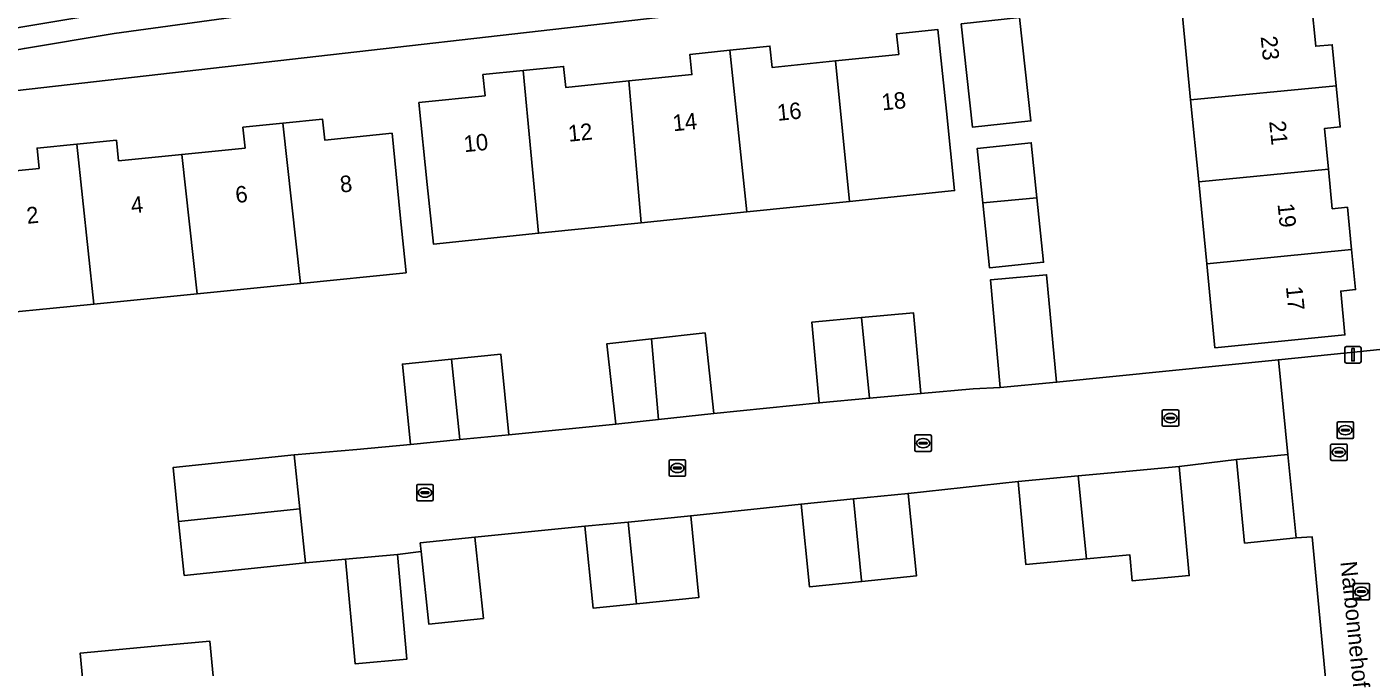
# Model space of a CAD drawing. Extents: x 158455 to 159797, y 387218 to 388672.
# Drawn here: x 159173.4 to 159255.1, y 388073 to 388111.9 of the extents above; entities that cross this region are included whole.
import ezdxf

# ---------------------------------------------------------------- set-up
doc = ezdxf.new("R2010")
doc.units = 0
for name, color, linetype in [('IMGEO_Erf', 7, 'Continuous'), ('IMGEO_Kolk', 7, 'Continuous'), ('IMGEO_Lichtmast', 7, 'Continuous'), ('IMGEO_Openbare_ruimte_label', 7, 'Continuous'), ('IMGEO_Pand', 7, 'Continuous'), ('IMGEO_Pand_nummerreeks', 7, 'Continuous'), ('IMGEO_Parkeervlak_open', 7, 'Continuous'), ('IMGEO_Rijbaan_lokaal_open', 7, 'Continuous'), ('IMGEO_Rioolput', 7, 'Continuous'), ('IMGEO_Voetpad_open', 7, 'Continuous')]:
    doc.layers.add(name, color=color, linetype=linetype)

msp = doc.modelspace()

# ---------------------------------------------------------------- linework, layer by layer
at = {"layer": 'IMGEO_Erf'}
for points in [[(159228.463, 388114.379), (159168.724, 388107.552)], [(159233.716, 388112.449), (159234.399, 388106.167), (159230.856, 388105.782), (159230.173, 388112.064)], [(159253.298, 388061.759), (159251.485, 388080.884), (159250.524, 388080.814), (159247.39, 388080.503), (159246.885, 388085.574), (159243.402, 388085.154), (159244.023, 388078.526), (159240.559, 388078.202), (159240.41, 388079.79), (159237.784, 388079.544), (159234.102, 388079.199), (159233.63, 388084.238), (159226.94, 388083.524), (159227.443, 388078.501), (159224.121, 388078.168), (159220.945, 388077.85), (159220.442, 388082.874), (159213.734, 388082.166), (159214.233, 388077.199), (159210.428, 388076.817), (159207.804, 388076.553), (159207.305, 388081.52), (159200.624, 388080.857), (159201.134, 388075.922), (159197.811, 388075.578), (159197.355, 388079.986), (159195.91, 388079.807), (159196.489, 388073.45), (159193.341, 388073.163), (159192.762, 388079.521), (159190.317, 388079.304), (159182.958, 388078.538), (159182.617, 388081.812), (159182.276, 388085.091), (159189.634, 388085.857), (159193.445, 388086.183), (159196.698, 388086.493), (159196.214, 388091.385), (159199.204, 388091.681), (159202.196, 388091.977), (159202.68, 388087.086), (159209.177, 388087.722), (159208.638, 388092.618), (159211.342, 388092.916), (159214.603, 388093.275), (159215.143, 388088.38), (159221.545, 388089.018), (159221.091, 388093.929), (159224.105, 388094.208), (159227.262, 388094.5), (159227.717, 388089.59), (159230.89, 388089.882), (159232.543, 388089.967), (159231.942, 388096.502), (159235.357, 388096.816), (159235.958, 388090.281), (159249.446, 388091.643), (159257.986, 388092.506)], [(159176.867, 388071.239), (159176.626, 388073.806), (159181.604, 388074.275), (159184.508, 388074.548), (159184.989, 388069.441)]]:
    msp.add_lwpolyline(points, dxfattribs=at)
for points in [[(159245.583, 388092.38), (159245.084, 388097.481), (159244.596, 388102.46), (159244.108, 388107.44), (159243.609, 388112.539), (159251.454, 388113.307), (159251.709, 388110.698), (159252.708, 388110.795), (159252.951, 388108.306), (159253.197, 388105.795), (159252.234, 388105.7), (159252.476, 388103.232), (159252.712, 388100.824), (159253.637, 388100.914), (159253.889, 388098.343), (159254.127, 388095.907), (159253.226, 388095.819), (159253.487, 388093.154)], [(159204.49, 388099.336), (159198.099, 388098.68), (159197.727, 388102.306), (159197.216, 388107.279), (159201.242, 388107.692), (159201.11, 388108.979), (159203.557, 388109.23), (159206.003, 388109.481), (159206.135, 388108.197), (159209.97, 388108.59), (159213.805, 388108.984), (159213.679, 388110.208), (159216.112, 388110.458), (159218.544, 388110.708), (159218.677, 388109.416), (159222.52, 388109.81), (159226.373, 388110.206), (159226.244, 388111.461), (159228.757, 388111.719), (159229.268, 388106.746), (159229.762, 388101.929), (159223.387, 388101.275), (159217.144, 388100.634), (159210.724, 388099.975)], [(159190.012, 388096.287), (159183.744, 388095.66), (159177.458, 388095.031), (159176.017, 388094.887), (159171.041, 388094.389), (159170.191, 388102.879), (159174.141, 388103.274), (159174.017, 388104.511), (159176.433, 388104.753), (159178.838, 388104.993), (159178.963, 388103.745), (159182.802, 388104.129), (159186.651, 388104.514), (159186.525, 388105.777), (159188.947, 388106.02), (159191.368, 388106.262), (159191.494, 388105.003), (159195.584, 388105.412), (159196.082, 388100.437), (159196.433, 388096.929)], [(159231.482, 388101.175), (159231.138, 388104.495), (159234.42, 388104.835), (159234.766, 388101.497), (159235.173, 388097.571), (159231.89, 388097.231)]]:
    msp.add_lwpolyline(points, close=True, dxfattribs=at)
at = {"layer": 'IMGEO_Kolk'}
for p, q in [((159242.385, 388087.674), (159242.385, 388088.526)), ((159242.46, 388088.6), (159243.312, 388088.6)), ((159242.873, 388088.38), (159242.898, 388088.38)), ((159243.386, 388088.526), (159243.386, 388087.674)), ((159243.312, 388087.6), (159242.46, 388087.6)), ((159242.644, 388088.094), (159242.644, 388088.106)), ((159243.082, 388088.057), (159242.684, 388088.057)), ((159242.687, 388088.143), (159243.085, 388088.143)), ((159242.896, 388087.82), (159242.871, 388087.82)), ((159243.128, 388088.106), (159243.128, 388088.094)), ((159253.008, 388086.94), (159253.008, 388087.792)), ((159253.083, 388087.866), (159253.935, 388087.866)), ((159253.496, 388087.646), (159253.521, 388087.646)), ((159254.009, 388087.792), (159254.009, 388086.94)), ((159227.352, 388086.15), (159227.352, 388087.002)), ((159227.427, 388087.076), (159228.279, 388087.076)), ((159227.84, 388086.856), (159227.865, 388086.856)), ((159228.353, 388087.002), (159228.353, 388086.15)), ((159253.935, 388086.866), (159253.083, 388086.866)), ((159253.267, 388087.36), (159253.267, 388087.372)), ((159253.705, 388087.323), (159253.307, 388087.323)), ((159253.31, 388087.409), (159253.708, 388087.409)), ((159253.519, 388087.086), (159253.494, 388087.086)), ((159253.751, 388087.372), (159253.751, 388087.36)), ((159228.279, 388086.076), (159227.427, 388086.076)), ((159227.611, 388086.57), (159227.611, 388086.582)), ((159228.049, 388086.533), (159227.651, 388086.533)), ((159227.654, 388086.619), (159228.052, 388086.619)), ((159227.863, 388086.296), (159227.838, 388086.296)), ((159228.095, 388086.582), (159228.095, 388086.57)), ((159212.421, 388084.639), (159212.421, 388085.491)), ((159212.496, 388085.565), (159213.348, 388085.565)), ((159212.723, 388085.108), (159213.121, 388085.108)), ((159212.909, 388085.345), (159212.934, 388085.345)), ((159213.422, 388085.491), (159213.422, 388084.639)), ((159213.348, 388084.565), (159212.496, 388084.565)), ((159212.68, 388085.059), (159212.68, 388085.071)), ((159213.118, 388085.022), (159212.72, 388085.022)), ((159212.932, 388084.785), (159212.907, 388084.785)), ((159213.164, 388085.071), (159213.164, 388085.059)), ((159197.083, 388083.141), (159197.083, 388083.993)), ((159197.158, 388084.067), (159198.01, 388084.067)), ((159197.342, 388083.561), (159197.342, 388083.573)), ((159197.78, 388083.524), (159197.382, 388083.524)), ((159197.385, 388083.61), (159197.783, 388083.61)), ((159197.571, 388083.847), (159197.596, 388083.847)), ((159197.826, 388083.573), (159197.826, 388083.561)), ((159198.084, 388083.993), (159198.084, 388083.141)), ((159198.01, 388083.067), (159197.158, 388083.067)), ((159197.594, 388083.287), (159197.569, 388083.287)), ((159253.983, 388077.125), (159253.983, 388077.977)), ((159254.058, 388078.051), (159254.91, 388078.051)), ((159254.471, 388077.831), (159254.496, 388077.831)), ((159254.984, 388077.977), (159254.984, 388077.125)), ((159254.91, 388077.051), (159254.058, 388077.051)), ((159254.242, 388077.545), (159254.242, 388077.557)), ((159254.68, 388077.508), (159254.282, 388077.508)), ((159254.285, 388077.594), (159254.683, 388077.594)), ((159254.494, 388077.271), (159254.469, 388077.271)), ((159254.726, 388077.557), (159254.726, 388077.545))]:
    msp.add_line(p, q, dxfattribs=at)
for points in [[(159242.385, 388087.674), (159242.385, 388088.526)], [(159242.46, 388088.6), (159243.312, 388088.6)], [(159243.386, 388088.526), (159243.386, 388087.674)], [(159243.312, 388087.6), (159242.46, 388087.6)], [(159253.008, 388086.94), (159253.008, 388087.792)], [(159253.083, 388087.866), (159253.935, 388087.866)], [(159254.009, 388087.792), (159254.009, 388086.94)], [(159227.352, 388086.15), (159227.352, 388087.002)], [(159227.427, 388087.076), (159228.279, 388087.076)], [(159228.353, 388087.002), (159228.353, 388086.15)], [(159253.935, 388086.866), (159253.083, 388086.866)], [(159228.279, 388086.076), (159227.427, 388086.076)], [(159212.421, 388084.639), (159212.421, 388085.491)], [(159212.496, 388085.565), (159213.348, 388085.565)], [(159213.422, 388085.491), (159213.422, 388084.639)], [(159213.348, 388084.565), (159212.496, 388084.565)], [(159197.083, 388083.141), (159197.083, 388083.993)], [(159197.158, 388084.067), (159198.01, 388084.067)], [(159198.084, 388083.993), (159198.084, 388083.141)], [(159198.01, 388083.067), (159197.158, 388083.067)], [(159253.983, 388077.125), (159253.983, 388077.977)], [(159254.058, 388078.051), (159254.91, 388078.051)], [(159254.984, 388077.977), (159254.984, 388077.125)], [(159254.91, 388077.051), (159254.058, 388077.051)]]:
    msp.add_lwpolyline(points, dxfattribs=at)
for centre, radius, start, end in [((159242.462, 388088.524), 0.0765, 91.55205, 178.44795), ((159242.462, 388088.524), 0.0765, 91.55205, 178.44795), ((159243.31, 388088.524), 0.0765, 1.55205, 88.44795), ((159243.31, 388088.524), 0.0765, 1.55205, 88.44795), ((159242.462, 388087.676), 0.0765, 181.55205, 268.44795), ((159242.462, 388087.676), 0.0765, 181.55205, 268.44795), ((159242.684, 388088.103), 0.0403, 85.87752, 175.75265), ((159242.681, 388088.093), 0.0366, 178.93798, 274.71019), ((159243.085, 388088.1), 0.043, 264.86636, 352.45326), ((159243.089, 388088.105), 0.0386, 1.73085, 96.63898), ((159243.31, 388087.676), 0.0765, 271.55205, 358.44795), ((159243.31, 388087.676), 0.0765, 271.55205, 358.44795), ((159253.085, 388087.79), 0.0765, 91.55205, 178.44795), ((159253.085, 388087.79), 0.0765, 91.55205, 178.44795), ((159253.933, 388087.79), 0.0765, 1.55205, 88.44795), ((159253.933, 388087.79), 0.0765, 1.55205, 88.44795), ((159227.429, 388087), 0.0765, 91.55205, 178.44795), ((159227.429, 388087), 0.0765, 91.55205, 178.44795), ((159228.277, 388087), 0.0765, 1.55205, 88.44795), ((159228.277, 388087), 0.0765, 1.55205, 88.44795), ((159253.085, 388086.942), 0.0765, 181.55205, 268.44795), ((159253.085, 388086.942), 0.0765, 181.55205, 268.44795), ((159253.307, 388087.369), 0.0403, 85.87752, 175.75265), ((159253.304, 388087.359), 0.0366, 178.93798, 274.71019), ((159253.708, 388087.366), 0.043, 264.86636, 352.45326), ((159253.712, 388087.371), 0.0386, 1.73085, 96.63898), ((159253.933, 388086.942), 0.0765, 271.55205, 358.44795), ((159253.933, 388086.942), 0.0765, 271.55205, 358.44795), ((159227.429, 388086.152), 0.0765, 181.55205, 268.44795), ((159227.429, 388086.152), 0.0765, 181.55205, 268.44795), ((159227.651, 388086.579), 0.0403, 85.87752, 175.75265), ((159227.648, 388086.569), 0.0366, 178.93798, 274.71019), ((159228.052, 388086.576), 0.043, 264.86636, 352.45326), ((159228.056, 388086.581), 0.0386, 1.73085, 96.63898), ((159228.277, 388086.152), 0.0765, 271.55205, 358.44795), ((159228.277, 388086.152), 0.0765, 271.55205, 358.44795), ((159212.498, 388085.489), 0.0765, 91.55205, 178.44795), ((159212.498, 388085.489), 0.0765, 91.55205, 178.44795), ((159212.72, 388085.068), 0.0403, 85.87752, 175.75265), ((159213.125, 388085.07), 0.0386, 1.73085, 96.63898), ((159213.346, 388085.489), 0.0765, 1.55205, 88.44795), ((159213.346, 388085.489), 0.0765, 1.55205, 88.44795), ((159212.498, 388084.641), 0.0765, 181.55205, 268.44795), ((159212.498, 388084.641), 0.0765, 181.55205, 268.44795), ((159212.717, 388085.058), 0.0366, 178.93798, 274.71019), ((159213.121, 388085.065), 0.043, 264.86636, 352.45326), ((159213.346, 388084.641), 0.0765, 271.55205, 358.44795), ((159213.346, 388084.641), 0.0765, 271.55205, 358.44795), ((159197.16, 388083.991), 0.0765, 91.55205, 178.44795), ((159197.16, 388083.991), 0.0765, 91.55205, 178.44795), ((159197.382, 388083.57), 0.0403, 85.87752, 175.75265), ((159197.379, 388083.56), 0.0366, 178.93798, 274.71019), ((159197.783, 388083.567), 0.043, 264.86636, 352.45326), ((159197.787, 388083.572), 0.0386, 1.73085, 96.63898), ((159198.008, 388083.991), 0.0765, 1.55205, 88.44795), ((159198.008, 388083.991), 0.0765, 1.55205, 88.44795), ((159197.16, 388083.143), 0.0765, 181.55205, 268.44795), ((159197.16, 388083.143), 0.0765, 181.55205, 268.44795), ((159198.008, 388083.143), 0.0765, 271.55205, 358.44795), ((159198.008, 388083.143), 0.0765, 271.55205, 358.44795), ((159254.06, 388077.975), 0.0765, 91.55205, 178.44795), ((159254.06, 388077.975), 0.0765, 91.55205, 178.44795), ((159254.908, 388077.975), 0.0765, 1.55205, 88.44795), ((159254.908, 388077.975), 0.0765, 1.55205, 88.44795), ((159254.06, 388077.127), 0.0765, 181.55205, 268.44795), ((159254.06, 388077.127), 0.0765, 181.55205, 268.44795), ((159254.282, 388077.554), 0.0403, 85.87752, 175.75265), ((159254.279, 388077.544), 0.0366, 178.93798, 274.71019), ((159254.683, 388077.551), 0.043, 264.86636, 352.45326), ((159254.687, 388077.556), 0.0386, 1.73085, 96.63898), ((159254.908, 388077.127), 0.0765, 271.55205, 358.44795), ((159254.908, 388077.127), 0.0765, 271.55205, 358.44795)]:
    msp.add_arc(centre, radius, start, end, dxfattribs=at)
for centre, major_axis, ratio, start_param, end_param in [((159242.872, 388088.1), (-0.387, 0.002), 0.722429, 4.712389, 7.853982), ((159242.897, 388088.1), (-0.39, 0.002), 0.717154, 1.570796, 4.712389), ((159253.495, 388087.366), (-0.387, 0.002), 0.722429, 4.712389, 7.853982), ((159253.52, 388087.366), (-0.39, 0.002), 0.717154, 1.570796, 4.712389), ((159227.839, 388086.576), (-0.387, 0.002), 0.722429, 4.712389, 7.853982), ((159227.864, 388086.576), (-0.39, 0.002), 0.717154, 1.570796, 4.712389), ((159212.908, 388085.065), (-0.387, 0.002), 0.722429, 4.712389, 7.853982), ((159212.933, 388085.065), (-0.39, 0.002), 0.717154, 1.570796, 4.712389), ((159197.57, 388083.567), (-0.387, 0.002), 0.722429, 4.712389, 7.853982), ((159197.595, 388083.567), (-0.39, 0.002), 0.717154, 1.570796, 4.712389), ((159254.47, 388077.551), (-0.387, 0.002), 0.722429, 4.712389, 7.853982), ((159254.495, 388077.551), (-0.39, 0.002), 0.717154, 1.570796, 4.712389)]:
    msp.add_ellipse(centre, major_axis=major_axis, ratio=ratio, start_param=start_param, end_param=end_param, dxfattribs=at)
at = {"layer": 'IMGEO_Lichtmast'}
for p, q in [((159253.576, 388092.446), (159254.366, 388092.446)), ((159254.366, 388092.446), (159253.576, 388092.446)), ((159253.476, 388091.546), (159253.476, 388092.346)), ((159253.476, 388092.346), (159253.476, 388091.546)), ((159254.466, 388092.346), (159254.466, 388091.546)), ((159254.466, 388091.546), (159254.466, 388092.346)), ((159254.366, 388091.446), (159253.576, 388091.446)), ((159253.576, 388091.446), (159254.366, 388091.446))]:
    msp.add_line(p, q, dxfattribs=at)
msp.add_lwpolyline([(159253.896, 388092.321), (159254.046, 388092.321), (159254.046, 388091.571), (159253.896, 388091.571), (159253.896, 388092.321)], dxfattribs=at)
for centre, start, end in [((159253.576, 388092.346), 90, 180), ((159253.576, 388092.346), 90, 180), ((159254.366, 388092.346), 0, 90), ((159254.366, 388092.346), 360, 90), ((159253.576, 388091.546), 180, 270), ((159253.576, 388091.546), 180, 270), ((159254.366, 388091.546), 270, 0), ((159254.366, 388091.546), 270, 0)]:
    msp.add_arc(centre, 0.1, start, end, dxfattribs=at)
at = {"layer": 'IMGEO_Pand'}
for points in [[(159244.108, 388107.44), (159252.951, 388108.306), (159252.708, 388110.795), (159251.709, 388110.698), (159251.454, 388113.307), (159243.609, 388112.539)], [(159230.173, 388112.064), (159230.856, 388105.782), (159234.399, 388106.167), (159233.716, 388112.449)], [(159223.387, 388101.275), (159229.762, 388101.929), (159229.268, 388106.746), (159228.757, 388111.719), (159226.244, 388111.461), (159226.373, 388110.206), (159222.52, 388109.81)], [(159217.144, 388100.634), (159216.112, 388110.458), (159213.679, 388110.208), (159213.805, 388108.984), (159209.97, 388108.59), (159210.724, 388099.975)], [(159223.387, 388101.275), (159222.52, 388109.81), (159218.677, 388109.416), (159218.544, 388110.708), (159216.112, 388110.458), (159217.144, 388100.634)], [(159203.557, 388109.23), (159201.11, 388108.979), (159201.242, 388107.692), (159197.216, 388107.279), (159197.727, 388102.306), (159198.099, 388098.68), (159204.49, 388099.336)], [(159203.557, 388109.23), (159204.49, 388099.336), (159210.724, 388099.975), (159209.97, 388108.59), (159206.135, 388108.197), (159206.003, 388109.481)], [(159244.108, 388107.44), (159244.596, 388102.46), (159252.476, 388103.232), (159252.234, 388105.7), (159253.197, 388105.795), (159252.951, 388108.306)], [(159183.744, 388095.66), (159190.012, 388096.287), (159188.947, 388106.02), (159186.525, 388105.777), (159186.651, 388104.514), (159182.802, 388104.129)], [(159190.012, 388096.287), (159196.433, 388096.929), (159196.082, 388100.437), (159195.584, 388105.412), (159191.494, 388105.003), (159191.368, 388106.262), (159188.947, 388106.02)], [(159177.458, 388095.031), (159176.433, 388104.753), (159174.017, 388104.511), (159174.141, 388103.274), (159170.191, 388102.879), (159171.041, 388094.389), (159176.017, 388094.887)], [(159177.458, 388095.031), (159183.744, 388095.66), (159182.802, 388104.129), (159178.963, 388103.745), (159178.838, 388104.993), (159176.433, 388104.753)], [(159234.766, 388101.497), (159234.42, 388104.835), (159231.138, 388104.495), (159231.482, 388101.175)], [(159252.476, 388103.232), (159244.596, 388102.46), (159245.084, 388097.481), (159253.889, 388098.343), (159253.637, 388100.914), (159252.712, 388100.824)], [(159234.766, 388101.497), (159231.482, 388101.175), (159231.89, 388097.231), (159235.173, 388097.571)], [(159245.084, 388097.481), (159245.583, 388092.38), (159253.487, 388093.154), (159253.226, 388095.819), (159254.127, 388095.907), (159253.889, 388098.343)], [(159232.543, 388089.967), (159235.958, 388090.281), (159235.357, 388096.816), (159231.942, 388096.502)], [(159224.105, 388094.208), (159221.091, 388093.929), (159221.545, 388089.018), (159224.603, 388089.301)], [(159224.105, 388094.208), (159224.603, 388089.301), (159227.717, 388089.59), (159227.262, 388094.5)], [(159211.342, 388092.916), (159211.771, 388088.008), (159215.143, 388088.38), (159214.603, 388093.275)], [(159211.342, 388092.916), (159208.638, 388092.618), (159209.177, 388087.722), (159211.771, 388088.008)], [(159199.702, 388086.791), (159199.204, 388091.681), (159196.214, 388091.385), (159196.698, 388086.493)], [(159199.702, 388086.791), (159202.68, 388087.086), (159202.196, 388091.977), (159199.204, 388091.681)], [(159182.617, 388081.812), (159189.976, 388082.575), (159189.634, 388085.857), (159182.276, 388085.091)], [(159243.402, 388085.154), (159240.164, 388084.85), (159237.284, 388084.58), (159237.784, 388079.544), (159240.41, 388079.79), (159240.559, 388078.202), (159244.023, 388078.526)], [(159250.524, 388080.814), (159250.02, 388085.885), (159246.885, 388085.574), (159247.39, 388080.503)], [(159237.284, 388084.58), (159233.63, 388084.238), (159234.102, 388079.199), (159237.784, 388079.544)], [(159224.121, 388078.168), (159227.443, 388078.501), (159226.94, 388083.524), (159223.628, 388083.193), (159224.115, 388078.232)], [(159224.121, 388078.168), (159224.115, 388078.232), (159223.628, 388083.193), (159220.442, 388082.874), (159220.945, 388077.85)], [(159182.617, 388081.812), (159182.958, 388078.538), (159190.317, 388079.304), (159189.976, 388082.575)], [(159209.927, 388081.783), (159210.428, 388076.817), (159214.233, 388077.199), (159213.734, 388082.166)], [(159209.927, 388081.783), (159207.305, 388081.52), (159207.804, 388076.553), (159210.428, 388076.817)], [(159197.355, 388079.986), (159197.811, 388075.578), (159201.134, 388075.922), (159200.624, 388080.857), (159197.301, 388080.513)], [(159192.762, 388079.521), (159193.341, 388073.163), (159196.489, 388073.45), (159195.91, 388079.807)], [(159176.089, 388068.6), (159184.989, 388069.441), (159184.508, 388074.548), (159181.604, 388074.275), (159176.626, 388073.806), (159176.867, 388071.239), (159175.849, 388071.143)]]:
    msp.add_lwpolyline(points, close=True, dxfattribs=at)
at = {"layer": 'IMGEO_Parkeervlak_open'}
msp.add_lwpolyline([(159226.581, 388117.778), (159223.3, 388117.574), (159215.005, 388116.956), (159205.711, 388116.131), (159198.134, 388115.393), (159187.111, 388113.95), (159178.494, 388112.764), (159173.027, 388111.853), (159169.563, 388111.242), (159169.789, 388109.959), (159173.247, 388110.57), (159178.69, 388111.477), (159187.284, 388112.66), (159198.282, 388114.099), (159205.832, 388114.835), (159215.111, 388115.658), (159223.389, 388116.275), (159226.661, 388116.479)], close=True, dxfattribs=at)
at = {"layer": 'IMGEO_Rijbaan_lokaal_open'}
msp.add_lwpolyline([(159258.294, 388118.475), (159255.399, 388118.305), (159255.766, 388114.639), (159257.986, 388092.506), (159249.446, 388091.643), (159250.02, 388085.885), (159250.524, 388080.814), (159251.485, 388080.884), (159253.298, 388061.759), (159254.098, 388054.384), (159256.464, 388030.761), (159255.493, 388030.708), (159255.927, 388026.152), (159256.477, 388020.357), (159258.577, 388018.949), (159259.05, 388014.162), (159260.809, 388014.23), (159264.802, 388010.738), (159266.68, 388003.182), (159270.969, 388004.165), (159272.198, 388003.733), (159272.934, 388000.82), (159273.141, 388000), (159274.652, 387994.017)], dxfattribs=at)
msp.add_lwpolyline([(159249.446, 388091.643), (159235.958, 388090.281), (159232.543, 388089.967), (159230.89, 388089.882), (159227.717, 388089.59), (159224.603, 388089.301), (159221.545, 388089.018), (159215.143, 388088.38), (159211.771, 388088.008), (159209.177, 388087.722), (159202.68, 388087.086), (159199.702, 388086.791), (159196.698, 388086.493), (159193.445, 388086.183), (159189.634, 388085.857), (159189.976, 388082.575), (159190.317, 388079.304), (159192.762, 388079.521), (159195.91, 388079.807), (159197.355, 388079.986), (159197.301, 388080.513), (159200.624, 388080.857), (159207.305, 388081.52), (159209.927, 388081.783), (159213.734, 388082.166), (159220.442, 388082.874), (159223.628, 388083.193), (159226.94, 388083.524), (159233.63, 388084.238), (159237.284, 388084.58), (159240.164, 388084.85), (159243.402, 388085.154), (159246.885, 388085.574), (159250.02, 388085.885)], close=True, dxfattribs=at)
at = {"layer": 'IMGEO_Rioolput'}
for p, q in [((159252.615, 388085.598), (159252.615, 388086.45)), ((159252.69, 388086.524), (159253.542, 388086.524)), ((159252.874, 388086.018), (159252.874, 388086.03)), ((159253.312, 388085.981), (159252.914, 388085.981)), ((159252.917, 388086.067), (159253.315, 388086.067)), ((159253.103, 388086.304), (159253.128, 388086.304)), ((159253.358, 388086.03), (159253.358, 388086.018)), ((159253.616, 388086.45), (159253.616, 388085.598)), ((159253.542, 388085.524), (159252.69, 388085.524)), ((159253.126, 388085.744), (159253.101, 388085.744))]:
    msp.add_line(p, q, dxfattribs=at)
for points in [[(159252.615, 388085.598), (159252.615, 388086.45)], [(159252.69, 388086.524), (159253.542, 388086.524)], [(159253.616, 388086.45), (159253.616, 388085.598)], [(159253.542, 388085.524), (159252.69, 388085.524)]]:
    msp.add_lwpolyline(points, dxfattribs=at)
for centre, radius, start, end in [((159252.692, 388086.448), 0.0765, 91.55205, 178.44795), ((159252.692, 388086.448), 0.0765, 91.55205, 178.44795), ((159252.914, 388086.027), 0.0403, 85.87752, 175.75265), ((159252.911, 388086.017), 0.0366, 178.93798, 274.71019), ((159253.315, 388086.024), 0.043, 264.86636, 352.45326), ((159253.319, 388086.029), 0.0386, 1.73085, 96.63898), ((159253.54, 388086.448), 0.0765, 1.55205, 88.44795), ((159253.54, 388086.448), 0.0765, 1.55205, 88.44795), ((159252.692, 388085.6), 0.0765, 181.55205, 268.44795), ((159252.692, 388085.6), 0.0765, 181.55205, 268.44795), ((159253.54, 388085.6), 0.0765, 271.55205, 358.44795), ((159253.54, 388085.6), 0.0765, 271.55205, 358.44795)]:
    msp.add_arc(centre, radius, start, end, dxfattribs=at)
for centre, major_axis, ratio, start_param, end_param in [((159253.102, 388086.024), (-0.387, 0.002), 0.722429, 4.712389, 7.853982), ((159253.127, 388086.024), (-0.39, 0.002), 0.717154, 1.570796, 4.712389)]:
    msp.add_ellipse(centre, major_axis=major_axis, ratio=ratio, start_param=start_param, end_param=end_param, dxfattribs=at)
at = {"layer": 'IMGEO_Voetpad_open'}
for points in [[(159141.668, 388103.407), (159157.838, 388105.07), (159157.932, 388103.959), (159162.746, 388104.412), (159168.761, 388104.978), (159168.949, 388104.996), (159168.724, 388107.552), (159228.463, 388114.379)], [(159187.284, 388112.66), (159178.69, 388111.477), (159173.247, 388110.57), (159169.789, 388109.959), (159169.563, 388111.242), (159168.419, 388111.04), (159161.571, 388109.681), (159159.902, 388109.344), (159159.34, 388109.219), (159159.623, 388107.948), (159148.175, 388105.4), (159147.892, 388106.671), (159141.063, 388105.15), (159140.625, 388105.053)]]:
    msp.add_lwpolyline(points, dxfattribs=at)

# ---------------------------------------------------------------- texts
at = {"layer": 'IMGEO_Openbare_ruimte_label'}
msp.add_text('Narbonnehof', height=1, rotation=275.7961, dxfattribs=at).set_placement((159253.208, 388079.355))
at = {"layer": 'IMGEO_Pand_nummerreeks'}
for s, rotation, p in [('23', 275.76041, (159248.362, 388111.281)), ('16', 5.71421, (159219.026, 388106.165)), ('18', 5.71421, (159225.376, 388106.8)), ('14', 5.71421, (159212.679, 388105.53)), ('12', 5.71421, (159206.329, 388104.895)), ('21', 275.76041, (159248.881, 388106.131)), ('10', 5.71421, (159199.987, 388104.26)), ('6', 5.69652, (159186.113, 388101.171)), ('8', 5.69652, (159192.466, 388101.805)), ('4', 5.69652, (159179.765, 388100.538)), ('2', 5.69652, (159173.415, 388099.905)), ('19', 275.76041, (159249.387, 388101.114)), ('17', 275.76041, (159249.896, 388096.076))]:
    msp.add_text(s, height=1, rotation=rotation, dxfattribs=at).set_placement(p)

doc.saveas('drawing.dxf')
